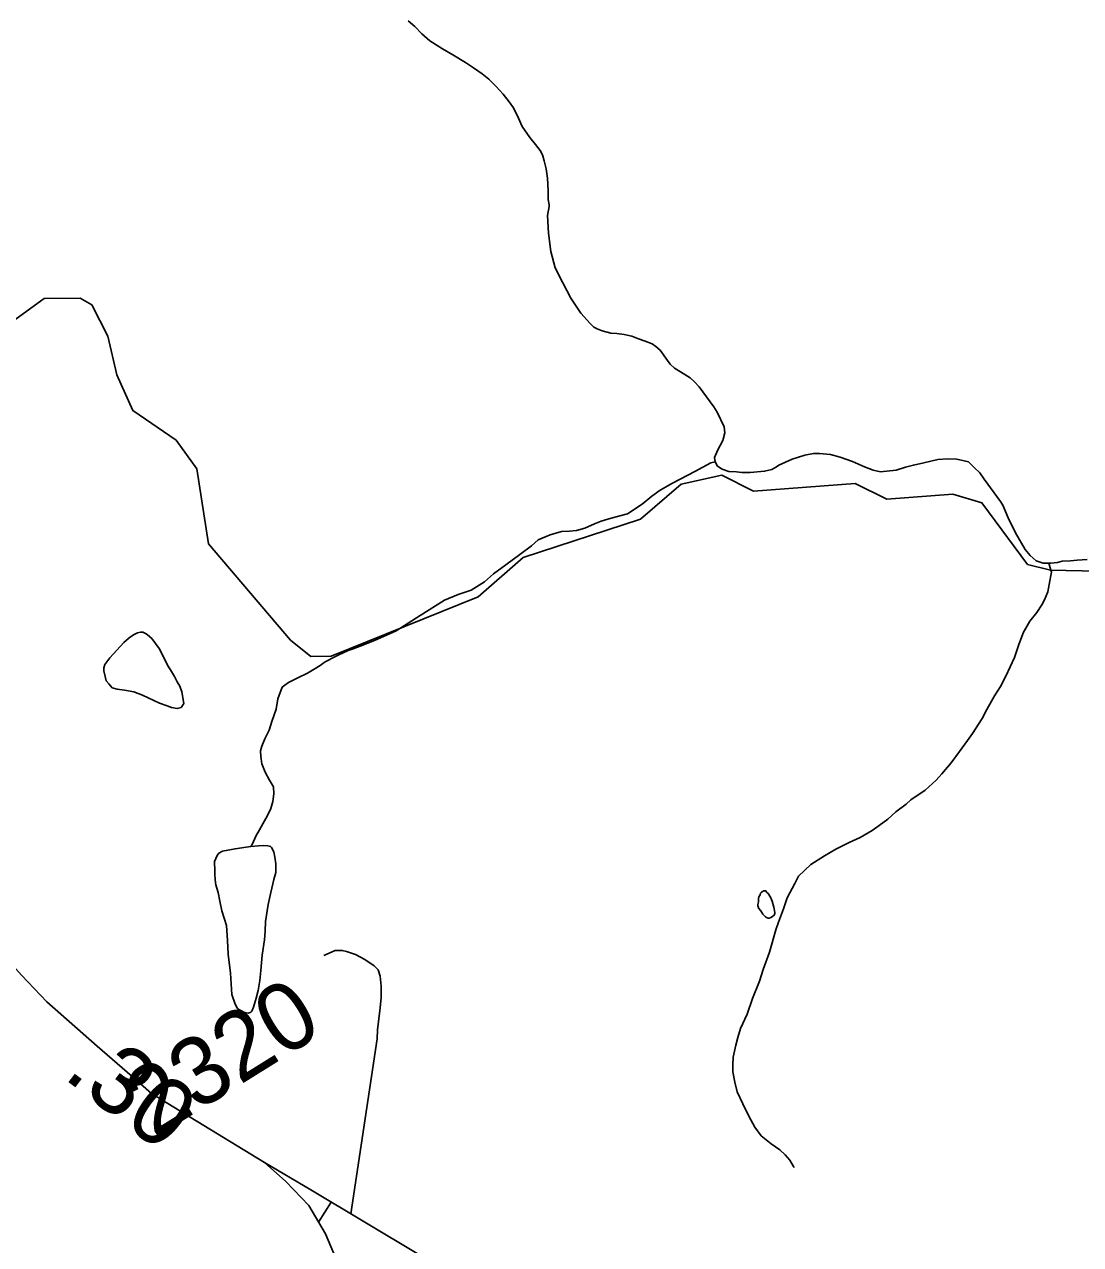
# Model space of a CAD drawing. Extents: x 2001466 to 31450019, y -30647475 to 847247.
# Drawn here: x 2163607 to 2167496, y 770095 to 774589 of the extents above; entities that cross this region are included whole.
import ezdxf

# ---------------------------------------------------------------- set-up
doc = ezdxf.new("R2010")
doc.units = 0
for name, color, linetype in [('Exist Hydrographic Creek Single Shore', 7, 'Continuous'), ('Exist Hydrographic Misc Water Feature', 7, 'Continuous'), ('Exist Road Non-System Type 51', 7, 'Continuous'), ('Exist Road Secondary Mileage Hundredths English Label', 7, 'Continuous'), ('Exist Road Secondary Type 51 Attributed', 7, 'Continuous'), ('Exist Road Secondary Type 51 Number Label', 7, 'Continuous')]:
    doc.layers.add(name, color=color, linetype=linetype)

msp = doc.modelspace()

# ---------------------------------------------------------------- linework, layer by layer
at = {"layer": 'Exist Hydrographic Creek Single Shore'}
for points in [[(2166175.1, 772928.7), (2166025.2, 772895.7), (2165876.2, 772767.5), (2165443.3, 772625.5), (2165278.2, 772481.3), (2164737.3, 772262.7), (2164662.3, 772261), (2164587.2, 772321.6), (2164285.2, 772675.6), (2164242.3, 772952), (2164166.2, 773058.5), (2164007.1, 773166.8), (2163948.3, 773299.2), (2163914.2, 773440.9), (2163855.2, 773557), (2163813.1, 773580.8), (2163680.3, 773580.3), (2163523.2, 773465.4), (2163282.3, 773230.8), (2163108.2, 773119.6), (2162800.2, 773060.4), (2162716.3, 773150.7), (2162648.2, 773509.6), (2162580.2, 773642.2)], [(2169322.3, 771804.5), (2169230.2, 771806.4), (2169013.3, 771935.5), (2168829.1, 771995), (2168496.1, 772041.2), (2168395.2, 772082.7), (2168362.2, 772158.8), (2168360.2, 772391.8), (2168185.3, 772523.3), (2167793.2, 772570.7), (2167385.1, 772579.1), (2167301.3, 772600.5), (2167133.1, 772827), (2167025.3, 772858.7), (2166783.1, 772840.7), (2166666.2, 772898.9), (2166292.2, 772870.5), (2166175.1, 772928.7)]]:
    msp.add_lwpolyline(points, dxfattribs=at)
at = {"layer": 'Exist Hydrographic Misc Water Feature'}
for points in [[(2165020.7, 774601.8), (2165044.5, 774582), (2165070.9, 774554.5), (2165100.7, 774528.5), (2165147, 774498.7), (2165185.1, 774477.2), (2165231.1, 774449.1), (2165261.4, 774429.5), (2165293.4, 774407.6), (2165317.4, 774387.8), (2165343.6, 774361.9), (2165370.1, 774332), (2165392.2, 774304.2), (2165408, 774282.4), (2165426.5, 774244.3), (2165440.2, 774212.6), (2165468.9, 774172.6), (2165489.2, 774146.8), (2165506.9, 774125.1), (2165514.9, 774108.9), (2165521.2, 774086.8), (2165529, 774056.8), (2165533.1, 774022.9), (2165535.4, 773976.8), (2165536, 773944.6), (2165539.9, 773925), (2165539.7, 773918.9)], [(2165539.7, 773918.9), (2165533.9, 773884.9), (2165536.6, 773820.8), (2165545.2, 773753), (2165561.2, 773692.9), (2165589.7, 773637.1), (2165619.4, 773581.5), (2165656.1, 773525.7), (2165690.2, 773487.6), (2165704.3, 773473.7), (2165716.6, 773467.8), (2165734.5, 773460.3), (2165766.3, 773452.2), (2165788.4, 773450.5), (2165816.3, 773446.7), (2165844.2, 773440.8), (2165868.6, 773430.7), (2165892.8, 773422.9), (2165918.6, 773412.9), (2165932.8, 773403.1), (2165948.8, 773389.3), (2165975, 773351.3), (2165985, 773337.6), (2166001, 773323.4), (2166023, 773309.9), (2166059.3, 773287.8), (2166073.6, 773273.9), (2166091.5, 773254.1), (2166146, 773180.6), (2166157.9, 773160.5), (2166184.2, 773106.6), (2166186.6, 773084.8), (2166178.4, 773056.8), (2166161, 773022.6), (2166148.9, 772994.3), (2166150.9, 772978.6)], [(2166150.9, 772978.6), (2166158.9, 772962.4), (2166177, 772950.7), (2166201.2, 772942.6), (2166229.3, 772940.8), (2166248.9, 772939.1), (2166279.3, 772939.4), (2166333, 772943.4), (2166359.1, 772949.6), (2166376.9, 772959.9), (2166384.7, 772966), (2166434.7, 772988), (2166480.5, 773002.2), (2166512.6, 773008.7), (2166534.6, 773008.6), (2166574.8, 773005), (2166610.7, 772995.1), (2166656.8, 772979.2), (2166700.7, 772959.6), (2166732.9, 772947.8), (2166758.9, 772941.8), (2166816.9, 772948.1), (2166851, 772958.3), (2166880.7, 772966.4), (2166918.9, 772974.9), (2166970.9, 772986.9), (2167006.6, 772989.2), (2167040.7, 772987.7), (2167082.9, 772977.7), (2167104.6, 772957.7), (2167125.1, 772938), (2167141.1, 772914.1), (2167201.4, 772832.3), (2167209.4, 772818.6), (2167229.7, 772772.5), (2167256.2, 772717), (2167292.7, 772655.1), (2167310.7, 772633.3), (2167332.9, 772613.3), (2167340.6, 772611.3), (2167350.5, 772607.4), (2167358.7, 772605.3), (2167378.8, 772605.5)], [(2164708, 772236.6), (2164717.4, 772242.9), (2164747.4, 772259.1), (2164765.2, 772266.9), (2164799.4, 772283.2), (2164817.5, 772289.4), (2164859.3, 772305.4), (2164898.9, 772321.7), (2164940.9, 772339.7), (2164976.8, 772356.1), (2165064.6, 772412.7), (2165154.2, 772468.9), (2165204, 772489.4), (2165252.2, 772505.6), (2165301.8, 772535.8), (2165335.2, 772566.1), (2165379.7, 772598.3), (2165431.2, 772636.8), (2165474.7, 772668.7), (2165498.9, 772691.1), (2165542.7, 772709.1), (2165584.6, 772721.4), (2165614.7, 772723.4), (2165640.1, 772725.7), (2165670.5, 772734.1), (2165706.4, 772750.1), (2165730.6, 772760.3), (2165767.9, 772770.4), (2165828, 772786.9), (2165882.1, 772822.9), (2165917.8, 772851.2), (2165947.7, 772873.4), (2165993.5, 772899.8), (2166075.3, 772942.2), (2166135.1, 772974.5), (2166150.9, 772978.6)], [(2166441.5, 770379), (2166439.6, 770382.9), (2166425.3, 770407), (2166409.1, 770426.5), (2166389, 770444.5), (2166357, 770466.4), (2166320.7, 770496.2), (2166296.7, 770528.3), (2166274.6, 770568.1), (2166252.4, 770613.7), (2166232.1, 770657.7), (2166223.5, 770693.5), (2166215.5, 770731.6), (2166215.5, 770757.6), (2166217.2, 770785.7), (2166227, 770829.6), (2166234.8, 770857.7), (2166244.6, 770891.5), (2166268.6, 770943.9), (2166288.1, 771001.7), (2166313.5, 771066), (2166327.5, 771108.2), (2166350.9, 771172.4), (2166374.6, 771254.4), (2166384.5, 771282.5), (2166402.1, 771332.5), (2166415.7, 771372.3), (2166444, 771424.8), (2166457.5, 771452.8), (2166503.2, 771495), (2166553.2, 771527.2), (2166595.1, 771551.3), (2166644.5, 771575.8), (2166684.7, 771594.1), (2166728.6, 771620.3), (2166754, 771638.4), (2166786, 771662.4), (2166815.9, 771688.7), (2166853.9, 771717), (2166871.7, 771732.9), (2166923.4, 771769.3), (2166965, 771805.3), (2166985.1, 771829.4), (2167019.1, 771869.7), (2167050.7, 771912), (2167080.4, 771952.1), (2167098.3, 771978.2), (2167134.2, 772032.4), (2167151.6, 772066.3), (2167179.5, 772116.4), (2167201.4, 772150.8), (2167220.9, 772188.8), (2167252.7, 772257.1), (2167268.3, 772305), (2167286.1, 772351), (2167290.2, 772357.3), (2167309.9, 772391.2), (2167335.7, 772423.4), (2167353.6, 772451.5), (2167363.2, 772469.5), (2167375.1, 772499.4), (2167383.1, 772539.6), (2167387.2, 772559.7), (2167389.2, 772571.5), (2167387.2, 772579.6), (2167378.8, 772605.5)], [(2167378.8, 772605.5), (2167386.8, 772605.5), (2167411, 772607.6), (2167428.6, 772611.8), (2167458.8, 772614.2), (2167483, 772616.2), (2167520.7, 772618.2)], [(2164125.8, 772247.2), (2164103.3, 772291.1), (2164077, 772327.1), (2164061, 772340.9), (2164055.5, 772345), (2164043.2, 772350.9), (2164035.2, 772350.9), (2164023.3, 772348.7), (2164009.2, 772340.7), (2163993.2, 772330.5), (2163973.5, 772312.4), (2163921.6, 772256.1), (2163904, 772232), (2163899.9, 772220), (2163900.1, 772208.3), (2163904.4, 772188.2), (2163908.5, 772172.1), (2163917.9, 772160.1), (2163930.6, 772146.4), (2163948.7, 772140.5), (2163976.6, 772136.7), (2164010.4, 772130.7), (2164042.4, 772119), (2164104.7, 772089.3), (2164132.8, 772079.4), (2164148.8, 772073.7), (2164170.5, 772069.6), (2164184.5, 772073.6), (2164194.5, 772087.9), (2164186.5, 772131.7), (2164180, 772151.7), (2164169.9, 772167.5), (2164160.1, 772187.6), (2164145.7, 772211.7), (2164135.7, 772227.4), (2164125.8, 772247.2)], [(2164441.2, 771561.3), (2164447.2, 771571.4), (2164459, 771599.6), (2164473.2, 771623.4), (2164491, 771655.6), (2164500.7, 771673.6), (2164514.8, 771701.5), (2164522.4, 771727.6), (2164526.3, 771755.8), (2164524.3, 771781.6), (2164509.9, 771805.7), (2164493.7, 771835.7), (2164481.8, 771865.6), (2164477.5, 771893.4), (2164477.3, 771913.3), (2164481.2, 771931.3), (2164493.3, 771957.5), (2164508.7, 771989.7), (2164518.7, 772021.8), (2164534.9, 772067.6), (2164540.5, 772105.8), (2164556.4, 772148), (2164566.1, 772155.8), (2164580.2, 772165.9), (2164613.9, 772182.3), (2164649.7, 772200.4), (2164679.9, 772218.6), (2164699.8, 772230.6), (2164708, 772236.6)], [(2164441.2, 771561.3), (2164469.7, 771563.5), (2164489.6, 771565.8), (2164503.8, 771563.7), (2164513.6, 771561.8), (2164517.7, 771557.9), (2164525.5, 771541.7), (2164530, 771521.9), (2164533.5, 771497.9), (2164533.7, 771465.8), (2164526.3, 771439.7), (2164514.6, 771391.6), (2164504.8, 771347.7), (2164494.9, 771285.9), (2164493.5, 771249.6), (2164491.7, 771217.9), (2164483.4, 771161.8), (2164477.9, 771105.5), (2164474.2, 771067.5), (2164468.7, 771031.5), (2164460.5, 771003.5), (2164450.6, 770969.6), (2164444.9, 770955.5), (2164440.8, 770951.6), (2164433, 770947.6), (2164423.2, 770949.5), (2164415, 770951.5), (2164411.1, 770953.3), (2164396.5, 770961.2), (2164392.6, 770965.1), (2164383, 770981.1), (2164370.7, 771017.1), (2164366.2, 771094.8), (2164357.8, 771165.1), (2164355.5, 771214.9), (2164351.2, 771271.1), (2164334.8, 771324.7), (2164326.8, 771360.8), (2164320.4, 771392.6), (2164312.4, 771420.6), (2164310.4, 771438.7), (2164308.1, 771460.6), (2164308.1, 771478.4), (2164307.9, 771498.7), (2164307.5, 771506.5), (2164317.6, 771528.5), (2164323.7, 771536.5), (2164337.2, 771544.6), (2164383.4, 771553.1), (2164423.4, 771559.2), (2164441.2, 771561.3)], [(2166307.8, 771348), (2166310.1, 771357.9), (2166309.8, 771370.1), (2166311.7, 771375.8), (2166316, 771383.7), (2166317.8, 771389.9), (2166321.9, 771393.8), (2166329.7, 771397.8), (2166333.6, 771398.1), (2166337.9, 771397.8), (2166339.8, 771393.9), (2166345.5, 771388.1), (2166353.9, 771374.4), (2166360.1, 771360), (2166366.2, 771338.4), (2166370.1, 771318.3), (2166370.3, 771314.3), (2166368.3, 771308.1), (2166362.1, 771304.1), (2166356, 771300.2), (2166350.2, 771298.2), (2166346.3, 771298), (2166340.2, 771300.1), (2166335.9, 771302), (2166326, 771312), (2166318.5, 771324.1), (2166310.3, 771333.9), (2166310.5, 771337.9), (2166308.2, 771341.9), (2166307.8, 771348)]]:
    msp.add_lwpolyline(points, dxfattribs=at)
at = {"layer": 'Exist Road Non-System Type 51'}
msp.add_line((2164690.1, 770178.1), (2164737.2, 770252.1), dxfattribs=at)
msp.add_lwpolyline([(2164809.8, 770208.7), (2164905.7, 770853.8), (2164907.3, 770885.8), (2164917.9, 770967.3), (2164921.6, 771005.1), (2164921.6, 771046.7), (2164917.9, 771084.6), (2164910.3, 771107.2), (2164895.2, 771122.4), (2164861.2, 771145.1), (2164827.1, 771164), (2164793.1, 771175.3), (2164778, 771179.1), (2164751.5, 771179.1), (2164710, 771160.2)], dxfattribs=at)
at = {"layer": 'Exist Road Secondary Type 51 Attributed'}
for points in [[(2163363.7, 771348.1), (2163466, 771232), (2163596.8, 771087.5), (2163690, 770990.1), (2163875.7, 770825.8), (2164004.4, 770714.8), (2164075.5, 770651.9), (2164217.9, 770565), (2164491.1, 770398.4)], [(2164491.1, 770398.4), (2164662, 770297), (2165060.2, 770059.3), (2165229.7, 769962.9), (2165393.5, 769878.1), (2165548.3, 769824.7), (2165824.6, 769723.1), (2166235.3, 769584.9), (2166361.9, 769553.5), (2166486.4, 769531.5), (2166638.1, 769510.6), (2166830.2, 769488.6), (2166993.4, 769454), (2167201.6, 769399.6), (2167875, 769212.1)], [(2164491.1, 770398.4), (2164569.6, 770328.2), (2164654.4, 770239.2), (2164715.6, 770134.5), (2164768.9, 770009.9), (2164799.3, 769858.1), (2164809.2, 769644.5), (2164810.3, 769284.3), (2164808.7, 769145), (2164791.4, 768648.7), (2164776.8, 768411), (2164768.9, 768119.9), (2164750.1, 767892.6), (2164738.7, 767739.6), (2164731.1, 767701.7)]]:
    msp.add_lwpolyline(points, dxfattribs=at)

# ---------------------------------------------------------------- texts
at = {"layer": 'Exist Road Secondary Mileage Hundredths English Label'}
msp.add_text('.30', height=250, rotation=322.7375, dxfattribs=at).set_placement((2163745.2, 770712.3))
at = {"layer": 'Exist Road Secondary Type 51 Number Label'}
msp.add_text('2320', height=250, rotation=31.918, dxfattribs=at).set_placement((2164084, 770485.1))

doc.saveas('drawing.dxf')
